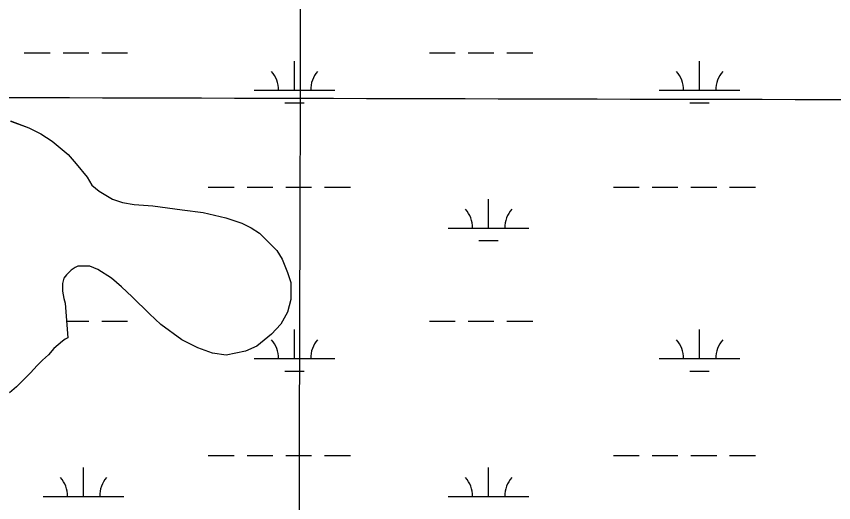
# Model space of a CAD drawing. Extents: x 3161564 to 3199464, y 849354 to 874788.
# Drawn here: x 3186347 to 3187360, y 860320 to 860923 of the extents above; entities that cross this region are included whole.
import ezdxf

# ---------------------------------------------------------------- set-up
doc = ezdxf.new("R2010")
doc.units = 0
for name, color, linetype in [('V-GRID-MAJR', 7, 'Continuous'), ('V-SITE-VEGE', 7, 'Continuous'), ('V-TOPO-SHOR', 7, 'Continuous'), ('V-WETL-SWMP', 7, 'Continuous')]:
    doc.layers.add(name, color=color, linetype=linetype)

msp = doc.modelspace()

# ---------------------------------------------------------------- linework, layer by layer
at = {"layer": 'V-GRID-MAJR'}
for points in [[(3186683.235, 854762.214), (3186699.099, 860821.649), (3186714.971, 866884.169), (3186730.843, 872946.731), (3186730.8510000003, 872949.773)], [(3165780.446, 860882.501), (3171010.106, 860866.147), (3176239.768, 860850.5530000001), (3181469.433, 860835.721), (3186699.099, 860821.649), (3191928.768, 860808.338), (3197158.438, 860795.787), (3197158.4390000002, 860795.787)]]:
    msp.add_spline(points, degree=3, dxfattribs=at)
at = {"layer": 'V-SITE-VEGE'}
for points in [[(3186339.9330000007, 860793.4049999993), (3186362.3650000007, 860785.1349999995), (3186377.3210000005, 860777.6859999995), (3186391.4510000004, 860768.5749999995), (3186411.4020000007, 860751.9979999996), (3186421.3840000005, 860740.3899999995), (3186434.6940000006, 860723.8049999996)], [(3186434.6940000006, 860723.8049999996), (3186440.5210000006, 860713.8499999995), (3186449.6670000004, 860706.3929999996), (3186466.2890000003, 860696.4539999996), (3186478.749000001, 860692.3219999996), (3186492.8680000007, 860689.8519999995), (3186516.1180000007, 860688.2279999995), (3186552.6590000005, 860683.3019999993), (3186578.4040000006, 860680.0209999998), (3186606.6440000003, 860673.4229999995), (3186626.5810000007, 860666.8119999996), (3186638.2140000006, 860661.0179999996), (3186648.1880000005, 860654.3909999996), (3186669.8110000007, 860632.8349999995), (3186676.4690000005, 860622.0529999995), (3186683.1370000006, 860605.4559999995), (3186687.3070000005, 860593.0079999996), (3186687.3390000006, 860572.2489999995), (3186683.2130000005, 860556.4669999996), (3186674.9330000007, 860541.5109999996), (3186663.3270000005, 860529.0389999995), (3186645.0830000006, 860514.0639999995), (3186630.9790000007, 860508.2309999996), (3186606.9060000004, 860503.2109999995), (3186590.2970000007, 860505.6769999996), (3186572.0210000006, 860512.2879999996), (3186552.0770000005, 860522.2249999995), (3186526.3090000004, 860541.2819999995), (3186512.1740000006, 860554.5439999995), (3186490.553000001, 860575.2679999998), (3186477.249000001, 860587.7019999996), (3186464.7790000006, 860598.4759999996), (3186448.1580000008, 860609.2439999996), (3186438.1860000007, 860613.3829999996), (3186423.2420000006, 860613.3569999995), (3186419.9220000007, 860611.6919999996), (3186414.9450000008, 860608.3639999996), (3186409.1430000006, 860602.5409999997), (3186405.8280000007, 860598.3859999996), (3186404.1770000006, 860591.7399999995), (3186404.1910000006, 860582.6079999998), (3186405.8660000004, 860573.4759999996), (3186407.5360000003, 860567.6679999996), (3186410.9250000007, 860524.4959999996), (3186407.6050000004, 860522.8309999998), (3186404.2870000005, 860520.3349999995), (3186393.5090000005, 860511.1839999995), (3186386.8770000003, 860503.7029999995), (3186379.4140000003, 860497.0489999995), (3186372.7830000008, 860490.3949999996), (3186364.4950000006, 860481.2489999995), (3186347.0850000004, 860463.7849999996), (3186338.7920000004, 860456.3019999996)]]:
    msp.add_lwpolyline(points, dxfattribs=at)
at = {"layer": 'V-TOPO-SHOR'}
for points in [[(3186339.933000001, 860793.4049999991), (3186362.365000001, 860785.1349999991)], [(3186362.365000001, 860785.1349999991), (3186377.321000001, 860777.685999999), (3186391.451000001, 860768.574999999), (3186411.402000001, 860751.9979999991), (3186421.384000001, 860740.3899999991), (3186434.694000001, 860723.8049999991), (3186440.523000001, 860713.849999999), (3186449.667000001, 860706.390999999), (3186466.289000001, 860696.4539999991), (3186478.7490000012, 860692.3219999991), (3186492.868000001, 860689.851999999), (3186516.118000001, 860688.2279999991), (3186534.389000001, 860685.765999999), (3186552.659000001, 860683.3019999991), (3186578.404000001, 860680.020999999), (3186592.523000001, 860676.721999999), (3186606.6440000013, 860673.422999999), (3186626.581000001, 860666.8119999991), (3186638.214000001, 860661.0179999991), (3186648.188000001, 860654.390999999), (3186660.662000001, 860641.952999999), (3186669.811000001, 860632.834999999), (3186676.469000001, 860622.052999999), (3186683.137000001, 860605.4559999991), (3186687.307000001, 860593.0079999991), (3186687.339000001, 860572.248999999), (3186683.213000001, 860556.466999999), (3186674.933000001, 860541.510999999), (3186663.327000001, 860529.0389999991), (3186645.083000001, 860514.0639999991), (3186630.979000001, 860508.2309999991), (3186606.906000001, 860503.2109999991), (3186590.297000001, 860505.6769999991), (3186572.021000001, 860512.2899999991), (3186552.077000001, 860522.224999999), (3186526.309000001, 860541.2819999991), (3186512.174000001, 860554.5439999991), (3186490.5530000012, 860575.2679999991), (3186477.2490000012, 860587.7019999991), (3186464.779000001, 860598.4759999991), (3186448.156000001, 860609.243999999), (3186438.186000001, 860613.3809999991), (3186430.7150000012, 860613.368999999), (3186423.242000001, 860613.356999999), (3186419.922000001, 860611.6919999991), (3186414.945000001, 860608.363999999), (3186409.143000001, 860602.540999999), (3186405.828000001, 860598.385999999), (3186404.177000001, 860591.7399999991), (3186404.191000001, 860582.6059999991), (3186405.866000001, 860573.4759999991), (3186407.5360000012, 860567.667999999), (3186410.925000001, 860524.4959999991)], [(3186410.925000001, 860524.4959999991), (3186407.605000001, 860522.8309999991), (3186404.287000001, 860520.334999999), (3186393.509000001, 860511.1839999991), (3186386.877000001, 860503.702999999), (3186379.414000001, 860497.0489999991), (3186372.783000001, 860490.3949999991), (3186364.495000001, 860481.248999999), (3186357.034000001, 860473.7649999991), (3186347.085000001, 860463.7849999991), (3186338.792000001, 860456.3019999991)]]:
    msp.add_lwpolyline(points, dxfattribs=at)
at = {"layer": 'V-WETL-SWMP'}
for p, q in [((3186356.956576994, 860877.8692722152), (3186388.956576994, 860877.8692722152)), ((3186404.956576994, 860877.8692722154), (3186436.956576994, 860877.8692722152)), ((3186452.956576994, 860877.8692722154), (3186484.956576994, 860877.8692722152)), ((3186858.864576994, 860877.8692722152), (3186890.864576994, 860877.8692722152)), ((3186906.864576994, 860877.8692722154), (3186938.864576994, 860877.8692722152)), ((3186954.864576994, 860877.8692722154), (3186986.864576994, 860877.8692722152)), ((3186691.800576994, 860831.4392722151), (3186691.800576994, 860867.4392722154)), ((3187193.708576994, 860831.4392722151), (3187193.708576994, 860867.4392722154)), ((3186641.800576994, 860831.4392722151), (3186741.800576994, 860831.4392722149)), ((3187143.708576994, 860831.4392722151), (3187243.708576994, 860831.4392722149)), ((3186679.800576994, 860816.0082722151), (3186703.8005769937, 860816.0082722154)), ((3187181.708576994, 860816.0082722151), (3187205.7085769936, 860816.0082722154)), ((3186339.933, 860793.4039999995), (3186362.364, 860785.1349999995)), ((3186362.364, 860785.1349999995), (3186377.321, 860777.6859999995)), ((3186377.321, 860777.6859999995), (3186391.45, 860768.5739999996)), ((3186391.45, 860768.5739999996), (3186411.403, 860751.9989999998)), ((3186411.403, 860751.9989999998), (3186421.384, 860740.3899999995)), ((3186421.384, 860740.3899999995), (3186434.694, 860723.8049999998)), ((3186434.694, 860723.8049999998), (3186440.5220000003, 860713.8499999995)), ((3186440.522, 860713.8499999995), (3186449.667, 860706.3919999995)), ((3186449.667, 860706.3919999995), (3186466.288, 860696.4539999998)), ((3186584.956576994, 860711.3682722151), (3186616.956576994, 860711.3682722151)), ((3186632.956576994, 860711.3682722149), (3186664.956576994, 860711.3682722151)), ((3186680.956576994, 860711.3682722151), (3186712.956576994, 860711.3682722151)), ((3186728.956576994, 860711.3682722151), (3186760.956576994, 860711.3682722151)), ((3187086.864576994, 860711.3682722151), (3187118.864576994, 860711.3682722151)), ((3187134.864576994, 860711.3682722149), (3187166.864576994, 860711.3682722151)), ((3187182.864576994, 860711.3682722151), (3187214.864576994, 860711.3682722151)), ((3187230.864576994, 860711.3682722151), (3187262.864576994, 860711.3682722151)), ((3186466.288, 860696.4539999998), (3186478.749, 860692.3219999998)), ((3186932.272576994, 860660.6262722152), (3186932.272576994, 860696.6262722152)), ((3186478.749, 860692.3219999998), (3186492.8680000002, 860689.8519999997)), ((3186492.8680000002, 860689.8519999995), (3186516.119, 860688.2279999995)), ((3186516.119, 860688.2279999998), (3186552.659, 860683.3019999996)), ((3186552.659, 860683.3019999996), (3186578.404, 860680.0209999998)), ((3186578.404, 860680.0209999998), (3186606.644, 860673.4219999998)), ((3186606.644, 860673.4219999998), (3186626.5810000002, 860666.8109999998)), ((3186626.5810000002, 860666.8109999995), (3186638.215, 860661.0169999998)), ((3186638.215, 860661.0169999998), (3186648.1880000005, 860654.3899999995)), ((3186882.272576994, 860660.6262722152), (3186982.272576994, 860660.6262722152)), ((3186648.188, 860654.3899999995), (3186669.81, 860632.8349999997)), ((3186920.272576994, 860645.1952722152), (3186944.2725769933, 860645.1952722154)), ((3186669.81, 860632.8349999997), (3186676.469, 860622.0519999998)), ((3186676.469, 860622.0519999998), (3186683.137, 860605.4559999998)), ((3186414.946, 860608.3629999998), (3186409.143, 860602.5419999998)), ((3186419.9220000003, 860611.6919999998), (3186414.946, 860608.3629999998)), ((3186423.241, 860613.3569999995), (3186419.9220000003, 860611.6919999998)), ((3186438.186, 860613.3809999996), (3186423.241, 860613.3569999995)), ((3186448.156, 860609.2439999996), (3186438.186, 860613.3809999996)), ((3186464.779, 860598.4759999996), (3186448.156, 860609.2439999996)), ((3186683.137, 860605.4559999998), (3186687.307, 860593.0079999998)), ((3186405.828, 860598.3849999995), (3186404.177, 860591.7399999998)), ((3186409.143, 860602.5419999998), (3186405.828, 860598.3849999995)), ((3186477.25, 860587.7019999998), (3186464.779, 860598.4759999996)), ((3186404.177, 860591.7399999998), (3186404.1920000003, 860582.6069999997)), ((3186490.554, 860575.2679999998), (3186477.25, 860587.7019999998)), ((3186687.307, 860593.0079999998), (3186687.339, 860572.2499999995)), ((3186404.1920000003, 860582.6069999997), (3186405.866, 860573.4759999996)), ((3186512.174, 860554.5439999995), (3186490.554, 860575.2679999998)), ((3186405.866, 860573.4759999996), (3186407.536, 860567.6669999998)), ((3186407.536, 860567.6669999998), (3186410.924, 860524.4959999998)), ((3186687.339, 860572.2499999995), (3186683.2120000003, 860556.4679999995)), ((3186526.309, 860541.2809999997), (3186512.174, 860554.5439999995)), ((3186683.2120000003, 860556.4679999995), (3186674.932, 860541.5099999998)), ((3186409.2996284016, 860545.1942722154), (3186436.956576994, 860545.1942722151)), ((3186452.956576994, 860545.1942722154), (3186484.956576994, 860545.1942722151)), ((3186858.864576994, 860545.1942722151), (3186890.864576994, 860545.1942722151)), ((3186906.864576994, 860545.1942722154), (3186938.864576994, 860545.1942722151)), ((3186954.864576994, 860545.1942722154), (3186986.864576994, 860545.1942722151)), ((3186552.078, 860522.2239999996), (3186526.309, 860541.2809999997)), ((3186674.932, 860541.5099999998), (3186663.327, 860529.0379999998)), ((3186691.800576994, 860498.7642722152), (3186691.800576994, 860534.7642722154)), ((3187193.708576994, 860498.7642722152), (3187193.708576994, 860534.7642722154)), ((3186410.924, 860524.4959999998), (3186407.605, 860522.8309999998)), ((3186663.327, 860529.0379999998), (3186645.0840000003, 860514.0639999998)), ((3186404.288, 860520.3349999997), (3186393.508, 860511.1849999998)), ((3186407.605, 860522.8309999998), (3186404.288, 860520.3349999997)), ((3186572.02, 860512.2909999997), (3186552.078, 860522.2239999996)), ((3186645.0840000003, 860514.0639999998), (3186630.978, 860508.2299999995)), ((3186393.508, 860511.1849999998), (3186386.877, 860503.7019999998)), ((3186590.2970000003, 860505.6769999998), (3186572.02, 860512.2909999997)), ((3186606.907, 860503.2109999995), (3186590.2970000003, 860505.6769999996)), ((3186630.978, 860508.2299999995), (3186606.907, 860503.2109999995)), ((3186379.415, 860497.0479999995), (3186372.7830000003, 860490.3949999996)), ((3186386.877, 860503.7019999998), (3186379.415, 860497.0479999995)), ((3186641.800576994, 860498.7642722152), (3186741.800576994, 860498.764272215)), ((3187143.708576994, 860498.7642722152), (3187243.708576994, 860498.764272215)), ((3186372.7830000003, 860490.3949999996), (3186364.494, 860481.2489999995)), ((3186364.494, 860481.2489999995), (3186347.0840000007, 860463.7859999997)), ((3186679.800576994, 860483.3332722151), (3186703.8005769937, 860483.3332722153)), ((3187181.708576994, 860483.3332722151), (3187205.7085769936, 860483.3332722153)), ((3186584.956576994, 860378.6932722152), (3186616.956576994, 860378.6932722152)), ((3186632.956576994, 860378.693272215), (3186664.956576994, 860378.6932722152)), ((3186680.956576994, 860378.6932722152), (3186712.956576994, 860378.6932722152)), ((3186728.956576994, 860378.6932722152), (3186760.956576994, 860378.6932722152)), ((3187086.864576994, 860378.6932722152), (3187118.864576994, 860378.6932722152)), ((3187134.864576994, 860378.693272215), (3187166.864576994, 860378.6932722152)), ((3187182.864576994, 860378.6932722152), (3187214.864576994, 860378.6932722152)), ((3187230.864576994, 860378.6932722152), (3187262.864576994, 860378.6932722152)), ((3186430.364576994, 860327.9512722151), (3186430.364576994, 860363.9512722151)), ((3186932.272576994, 860327.9512722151), (3186932.272576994, 860363.9512722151)), ((3186380.364576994, 860327.9512722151), (3186480.364576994, 860327.9512722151)), ((3186882.272576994, 860327.9512722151), (3186982.272576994, 860327.9512722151))]:
    msp.add_line(p, q, dxfattribs=at)
for centre, radius, start, end in [((3186636.557640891, 860831.9140753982), 35.24628790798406, 359.2281799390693, 40.771838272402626), ((3186747.043513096, 860831.9140753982), 35.24628790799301, 139.2281769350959, 180.77183526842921), ((3187138.4656408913, 860831.9140753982), 35.24628790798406, 359.2281799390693, 40.771838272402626), ((3187248.9515130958, 860831.9140753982), 35.24628790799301, 139.2281769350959, 180.77183526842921), ((3186877.029640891, 860661.1010753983), 35.24628790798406, 359.2281799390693, 40.771838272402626), ((3186987.515513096, 860661.1010753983), 35.24628790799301, 139.2281769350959, 180.77183526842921), ((3186636.557640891, 860499.2390753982), 35.24628790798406, 359.2281799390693, 40.771838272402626), ((3186747.043513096, 860499.2390753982), 35.24628790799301, 139.2281769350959, 180.77183526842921), ((3187138.4656408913, 860499.2390753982), 35.24628790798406, 359.2281799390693, 40.771838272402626), ((3187248.9515130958, 860499.2390753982), 35.24628790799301, 139.2281769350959, 180.77183526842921), ((3186375.1216408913, 860328.4260753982), 35.24628790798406, 359.2281799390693, 40.771838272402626), ((3186485.6075130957, 860328.4260753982), 35.24628790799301, 139.2281769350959, 180.77183526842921), ((3186877.029640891, 860328.4260753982), 35.24628790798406, 359.2281799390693, 40.771838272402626), ((3186987.515513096, 860328.4260753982), 35.24628790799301, 139.2281769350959, 180.77183526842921)]:
    msp.add_arc(centre, radius, start, end, dxfattribs=at)

doc.saveas('drawing.dxf')
